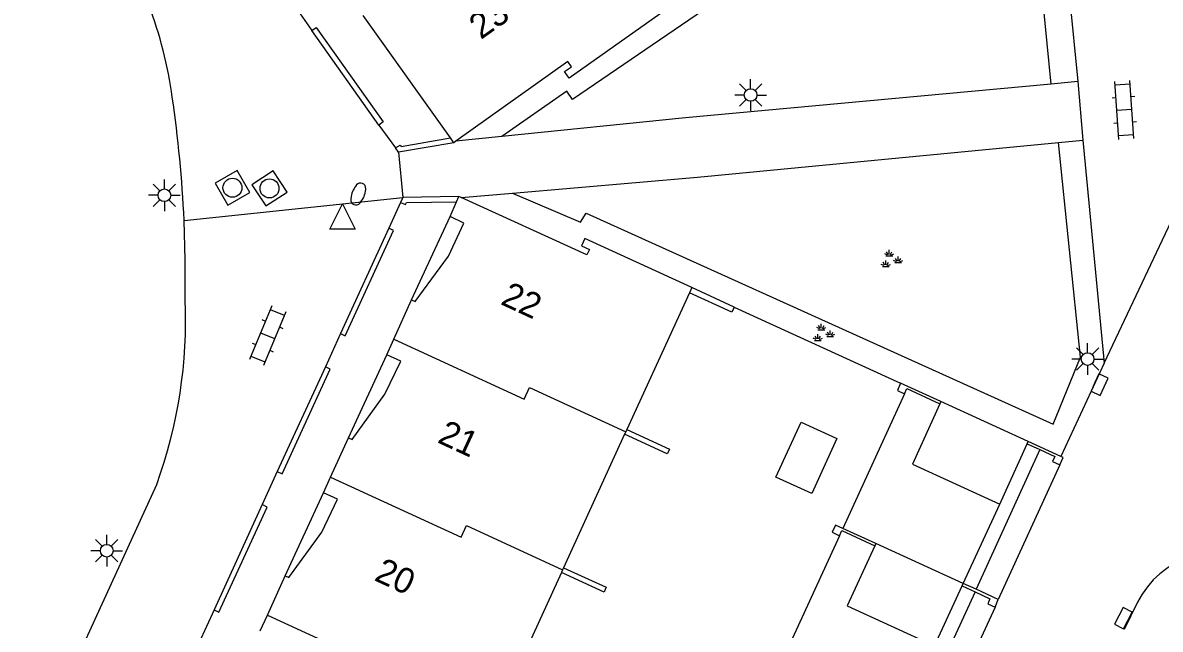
# Model space of a CAD drawing. Extents: x 124000 to 128010, y 398999 to 403000.
# Drawn here: x 126624.73 to 126669.66, y 400308.21 to 400332.17 of the extents above; entities that cross this region are included whole.
import ezdxf

# ---------------------------------------------------------------- set-up
doc = ezdxf.new("R2010")
doc.units = 0
for name, color, linetype in [('gg-afsc-erfafscheiding', 7, 'Continuous'), ('gg-afsc-hekwerk', 7, 'Continuous'), ('gg-afsc-muur', 7, 'Continuous'), ('gg-anno-huisnummerreeks BGT', 7, 'Continuous'), ('gg-bbg-bijgebouw', 7, 'Continuous'), ('gg-bbg-gedigitaliseerde bijgebouw', 7, 'Continuous'), ('gg-bbg-hoofdgebouw', 7, 'Continuous'), ('gg-bbg-luifel en loopbrug', 7, 'Continuous'), ('gg-bbg-onder overbouw', 7, 'Continuous'), ('gg-bbg-pand overbouw', 7, 'Continuous'), ('gg-bbg-tussenscheiding', 7, 'Continuous'), ('gg-knt-verharding', 7, 'Continuous'), ('gg-knt-verharding nz', 7, 'Continuous'), ('gt-grn-groengrens', 7, 'Continuous'), ('gt-grn-weggrens', 7, 'Continuous'), ('gt-symb-brandkraan', 7, 'Continuous'), ('gt-symb-groenvak', 7, 'Continuous'), ('gt-symb-klinker verharding', 7, 'Continuous'), ('gt-symb-kolk', 7, 'Continuous'), ('gt-symb-lichtmast', 7, 'Continuous'), ('gt-symb-rioolschacht', 7, 'Continuous'), ('gt-symb-waterafsluiter', 7, 'Continuous')]:
    doc.layers.add(name, color=color, linetype=linetype)

# ---------------------------------------------------------------- blocks, each defined once
blk = doc.blocks.new('gt0-LMAST')
at = {"layer": 'gt-symb-lichtmast'}
for p, q in [((-0.005, 0.246), (-0.005, 0.621)), ((-0.182, 0.173), (-0.447, 0.438)), ((0.172, 0.173), (0.437, 0.438)), ((-0.255, -0.004), (-0.63, -0.004)), ((-0.182, -0.181), (-0.447, -0.446)), ((-0.005, -0.254), (-0.005, -0.629)), ((0.437, -0.446), (0.172, -0.181)), ((0.245, -0.004), (0.62, -0.004))]:
    blk.add_line(p, q, dxfattribs=at)
blk.add_circle((-0.005, -0.004), 0.25, dxfattribs=at)
blk = doc.blocks.new('gt0-WAFSL')
at = {"layer": 'gt-symb-waterafsluiter'}
for p, q in [((-0.5, -0.333), (0, 0.667)), ((0, 0.667), (0.5, -0.333)), ((0.5, -0.333), (-0.5, -0.333))]:
    blk.add_line(p, q, dxfattribs=at)
blk = doc.blocks.new('gt0-BR')
at = {"layer": 'gt-symb-brandkraan'}
for centre, radius, start, end in [((-0.244, 0), 0.206, 107.5669, 252.4331), ((0.599, -2.664), 3, 106.892, 107.5669), ((0, -0.691), 0.938, 73.108, 106.892), ((-0.599, -2.664), 3, 72.4331, 73.108), ((0.244, 0), 0.206, 287.567, 72.4331), ((0.599, 2.664), 3, 252.4331, 253.108), ((0, 0.691), 0.938, 253.108, 286.8921), ((-0.599, 2.664), 3, 286.8921, 287.567)]:
    blk.add_arc(centre, radius, start, end, dxfattribs=at)
blk = doc.blocks.new('gt0-RS')
at = {"layer": 'gt-symb-rioolschacht'}
blk.add_lwpolyline([(-0.5, -0.5), (0.5, -0.5), (0.5, 0.5), (-0.5, 0.5)], close=True, dxfattribs=at)
blk.add_circle((0, 0), 0.375, dxfattribs=at)
blk = doc.blocks.new('gt0-KL1')
at = {"layer": 'gt-symb-klinker verharding'}
for p, q in [((-0.5, 0.3), (-0.5, 0.45)), ((0.5, 0.3), (0.5, 0.45)), ((-1.15, 0.3), (1.15, 0.3)), ((-1, -0.3), (-1, 0.3)), ((0, -0.3), (0, 0.3)), ((1, -0.3), (1, 0.3)), ((-1.15, -0.3), (1.15, -0.3)), ((-0.5, -0.45), (-0.5, -0.3)), ((0.5, -0.45), (0.5, -0.3))]:
    blk.add_line(p, q, dxfattribs=at)
blk = doc.blocks.new('gt0-GRVAK')
at = {"layer": 'gt-symb-groenvak'}
for p, q in [((-0.11, 0.189), (-0.228, 0.24)), ((-0.182, 0.153), (0.088, 0.153)), ((-0.091, 0.211), (-0.156, 0.322)), ((-0.047, 0.214), (-0.047, 0.393)), ((-0.004, 0.211), (0.061, 0.322)), ((0.015, 0.189), (0.133, 0.24)), ((0.262, -0.052), (0.197, 0.059)), ((0.305, -0.049), (0.305, 0.13)), ((0.349, -0.052), (0.414, 0.059)), ((-0.245, -0.228), (-0.363, -0.177)), ((-0.318, -0.264), (-0.047, -0.264)), ((-0.226, -0.206), (-0.291, -0.095)), ((-0.183, -0.203), (-0.183, -0.024)), ((-0.139, -0.206), (-0.074, -0.095)), ((-0.12, -0.228), (-0.002, -0.177)), ((0.243, -0.074), (0.125, -0.023)), ((0.17, -0.11), (0.441, -0.11)), ((0.368, -0.074), (0.486, -0.023))]:
    blk.add_line(p, q, dxfattribs=at)
blk = doc.blocks.new('gt0-KOLK')
at = {"layer": 'gt-symb-kolk'}
blk.add_lwpolyline([(0, 0), (0.375, 0), (0.375, 0.4), (-0.375, 0.4), (-0.375, 0), (0, 0)], dxfattribs=at)

msp = doc.modelspace()

# ---------------------------------------------------------------- linework, layer by layer
at = {"layer": 'gg-afsc-erfafscheiding'}
msp.add_line((126661.881, 400310.021), (126663.322, 400313.154), dxfattribs=at)
at = {"layer": 'gg-afsc-hekwerk'}
msp.add_line((126652.829, 400320.939), (126659.408, 400317.934), dxfattribs=at)
at = {"layer": 'gg-afsc-muur'}
for p, q in [((126638.799, 400328.131), (126636.15, 400331.859)), ((126639.565, 400327.059), (126639.452, 400327.233)), ((126641.755, 400327.429), (126639.565, 400327.059)), ((126639.736, 400325.27), (126639.651, 400325.075)), ((126641.959, 400325.304), (126639.736, 400325.27)), ((126639.189, 400324.053), (126637.276, 400319.89)), ((126652.829, 400320.939), (126651.156, 400321.71)), ((126636.685, 400318.579), (126634.782, 400314.444)), ((126661.002, 400317.205), (126659.408, 400317.934)), ((126665.738, 400315.041), (126664.452, 400315.629)), ((126634.188, 400313.138), (126632.283, 400308.978)), ((126663.265, 400309.389), (126662.391, 400309.788)), ((126663.137, 400309.088), (126663.265, 400309.389))]:
    msp.add_line(p, q, dxfattribs=at)
for points in [[(126636.15, 400331.859), (126636.318, 400331.982), (126638.962, 400328.253), (126638.799, 400328.131)], [(126639.452, 400327.233), (126639.63, 400327.34), (126639.673, 400327.288), (126641.62, 400327.619)], [(126639.651, 400325.075), (126639.848, 400324.996), (126639.886, 400325.065), (126641.866, 400325.095)], [(126637.276, 400319.89), (126637.468, 400319.802), (126639.375, 400323.969), (126639.189, 400324.053)], [(126652.829, 400320.939), (126652.733, 400320.734), (126651.062, 400321.504)], [(126634.782, 400314.444), (126634.971, 400314.353), (126636.877, 400318.488), (126636.685, 400318.579)], [(126659.408, 400317.934), (126659.279, 400317.637), (126659.563, 400317.513)], [(126650.231, 400315.238), (126650.189, 400315.144), (126648.505, 400315.914)], [(126648.59, 400316.099), (126650.272, 400315.329), (126650.231, 400315.238)], [(126664.911, 400315.309), (126665.503, 400315.039), (126665.41, 400314.839), (126665.7, 400314.704)], [(126665.7, 400314.704), (126665.835, 400314.997), (126665.738, 400315.041)], [(126632.283, 400308.978), (126632.47, 400308.89), (126634.382, 400313.039), (126634.188, 400313.138)], [(126657.121, 400312.194), (126656.833, 400312.325), (126656.703, 400312.04), (126656.994, 400311.907)], [(126647.735, 400309.779), (126647.691, 400309.68), (126646.006, 400310.451)], [(126646.093, 400310.64), (126647.775, 400309.871), (126647.735, 400309.779)], [(126662.347, 400309.692), (126662.936, 400309.418), (126662.847, 400309.217), (126663.137, 400309.088)]]:
    msp.add_lwpolyline(points, dxfattribs=at)
at = {"layer": 'gg-bbg-bijgebouw'}
for p, q in [((126661.002, 400317.205), (126660.961, 400317.116)), ((126664.452, 400315.629), (126661.002, 400317.205)), ((126664.411, 400315.538), (126664.452, 400315.629)), ((126658.43, 400311.596), (126658.39, 400311.509)), ((126661.881, 400310.021), (126658.43, 400311.596)), ((126661.839, 400309.929), (126661.881, 400310.021))]:
    msp.add_line(p, q, dxfattribs=at)
for points in [[(126660.961, 400317.116), (126659.87, 400314.737), (126663.322, 400313.154), (126664.411, 400315.538)], [(126658.39, 400311.509), (126657.3, 400309.131), (126660.748, 400307.55), (126661.839, 400309.929)]]:
    msp.add_lwpolyline(points, dxfattribs=at)
at = {"layer": 'gg-bbg-gedigitaliseerde bijgebouw'}
msp.add_lwpolyline([(126654.483, 400314.217), (126655.476, 400316.393), (126656.888, 400315.749), (126655.895, 400313.572), (126654.483, 400314.217)], dxfattribs=at)
at = {"layer": 'gg-bbg-hoofdgebouw'}
for p, q in [((126641.62, 400327.619), (126638.173, 400332.462)), ((126641.755, 400327.429), (126641.62, 400327.619)), ((126641.836, 400327.487), (126641.755, 400327.429)), ((126641.866, 400325.095), (126641.959, 400325.304)), ((126642.051, 400325.262), (126641.959, 400325.304)), ((126641.608, 400324.515), (126641.866, 400325.095)), ((126651.156, 400321.71), (126651.062, 400321.504)), ((126639.384, 400319.666), (126640.089, 400321.228)), ((126651.062, 400321.504), (126648.59, 400316.099)), ((126639.105, 400319.048), (126639.384, 400319.666)), ((126648.505, 400315.914), (126646.093, 400310.64)), ((126648.55, 400316.011), (126648.505, 400315.914)), ((126648.59, 400316.099), (126648.55, 400316.011)), ((126636.885, 400314.215), (126637.593, 400315.77)), ((126636.606, 400313.601), (126636.885, 400314.215)), ((126646.006, 400310.451), (126643.59, 400305.169)), ((126646.053, 400310.554), (126646.006, 400310.451)), ((126646.093, 400310.64), (126646.053, 400310.554)), ((126634.39, 400308.761), (126635.096, 400310.325)), ((126634.11, 400308.142), (126634.39, 400308.761))]:
    msp.add_line(p, q, dxfattribs=at)
for points in [[(126650.129, 400332.683), (126646.318, 400329.981), (126646.133, 400330.242), (126646.402, 400330.433), (126646.265, 400330.639), (126641.836, 400327.487)], [(126651.156, 400321.71), (126646.934, 400323.654), (126646.8, 400323.363), (126647.118, 400323.217), (126647.012, 400323.004), (126642.051, 400325.262)]]:
    msp.add_lwpolyline(points, dxfattribs=at)
at = {"layer": 'gg-bbg-luifel en loopbrug'}
for p, q in [((126659.563, 400317.513), (126657.121, 400312.194)), ((126664.411, 400315.538), (126664.911, 400315.309)), ((126664.911, 400315.309), (126662.391, 400309.788)), ((126656.994, 400311.907), (126654.621, 400306.749)), ((126656.994, 400311.907), (126657.082, 400312.109)), ((126657.082, 400312.109), (126658.39, 400311.509)), ((126658.43, 400311.596), (126657.121, 400312.194)), ((126662.391, 400309.788), (126661.881, 400310.021)), ((126662.347, 400309.692), (126659.9, 400304.333)), ((126661.839, 400309.929), (126662.347, 400309.692))]:
    msp.add_line(p, q, dxfattribs=at)
msp.add_lwpolyline([(126659.563, 400317.513), (126659.651, 400317.715), (126660.961, 400317.116)], dxfattribs=at)
at = {"layer": 'gg-bbg-onder overbouw'}
for points in [[(126640.089, 400321.228), (126640.235, 400321.162), (126641.543, 400322.956), (126642.15, 400324.256), (126641.608, 400324.515)], [(126637.593, 400315.77), (126637.739, 400315.704), (126639.037, 400317.497), (126639.656, 400318.797), (126639.105, 400319.048)], [(126635.096, 400310.325), (126635.242, 400310.259), (126636.541, 400312.052), (126637.157, 400313.35), (126636.606, 400313.601)]]:
    msp.add_lwpolyline(points, dxfattribs=at)
at = {"layer": 'gg-bbg-pand overbouw'}
for p, q in [((126640.089, 400321.228), (126641.608, 400324.515)), ((126637.593, 400315.77), (126639.105, 400319.048)), ((126635.096, 400310.325), (126636.606, 400313.601))]:
    msp.add_line(p, q, dxfattribs=at)
at = {"layer": 'gg-bbg-tussenscheiding'}
for points in [[(126639.384, 400319.666), (126644.54, 400317.305), (126644.75, 400317.759), (126648.55, 400316.011)], [(126636.885, 400314.215), (126642.043, 400311.852), (126642.254, 400312.306), (126646.053, 400310.554)], [(126634.39, 400308.761), (126639.546, 400306.4), (126639.759, 400306.853), (126643.552, 400305.086)]]:
    msp.add_lwpolyline(points, dxfattribs=at)
at = {"layer": 'gg-knt-verharding'}
for p, q in [((126665.531, 400338.645), (126666.406, 400329.848)), ((126635.317, 400333.044), (126636.15, 400331.859)), ((126666.406, 400329.848), (126665.358, 400329.751)), ((126638.799, 400328.131), (126639.452, 400327.233)), ((126643.655, 400327.674), (126641.836, 400327.487)), ((126665.646, 400327.438), (126666.608, 400327.53)), ((126666.608, 400327.53), (126667.443, 400318.723)), ((126642.051, 400325.262), (126644.068, 400325.437)), ((126639.651, 400325.075), (126639.189, 400324.053)), ((126637.276, 400319.89), (126636.685, 400318.579)), ((126667.443, 400318.723), (126665.738, 400315.041)), ((126665.7, 400314.704), (126663.265, 400309.389)), ((126634.782, 400314.444), (126634.188, 400313.138)), ((126606.398, 400262.352), (126630.017, 400313.933)), ((126663.137, 400309.088), (126660.767, 400303.936)), ((126668.763, 400309.286), (126668.232, 400308.199)), ((126632.283, 400308.978), (126631.681, 400307.665))]:
    msp.add_line(p, q, dxfattribs=at)
for points in [[(126665.358, 400329.751), (126650.913, 400328.418), (126643.655, 400327.674)], [(126644.068, 400325.437), (126651.382, 400326.072), (126665.646, 400327.438)], [(126631.141, 400321.24), (126631.146, 400322.8), (126631.1, 400324.365)]]:
    msp.add_lwpolyline(points, dxfattribs=at)
for centre, radius, start, end in [((126614.179, 400326.991), 16.605, 7.7317, 33.8029), ((126582.673, 400322.164), 48.477, 2.6022, 8.3752), ((126612.221, 400320.41), 18.938, 339.9994, 2.5106), ((126672.13, 400307.521), 3.802, 67.5982, 152.3412)]:
    msp.add_arc(centre, radius, start, end, dxfattribs=at)
at = {"layer": 'gg-knt-verharding nz'}
msp.add_line((126667.443, 400318.723), (126670.813, 400325.855), dxfattribs=at)
at = {"layer": 'gt-grn-groengrens'}
for points in [[(126665.358, 400329.751), (126664.56, 400337.791), (126663.126, 400340.53), (126646.445, 400329.141), (126646.219, 400329.472), (126643.655, 400327.674)], [(126644.068, 400325.437), (126646.758, 400324.294), (126646.989, 400324.642), (126665.438, 400316.309), (126666.514, 400318.957), (126665.646, 400327.438)]]:
    msp.add_lwpolyline(points, dxfattribs=at)
at = {"layer": 'gt-grn-weggrens'}
for p, q in [((126666.406, 400329.848), (126666.608, 400327.53)), ((126639.565, 400327.059), (126639.736, 400325.27)), ((126631.1, 400324.365), (126639.736, 400325.27))]:
    msp.add_line(p, q, dxfattribs=at)

# ---------------------------------------------------------------- block references
at = {"layer": 'gt-symb-brandkraan', "rotation": 67.97515406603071}
msp.add_blockref('gt0-BR', (126637.981, 400325.406), dxfattribs=at)
at = {"layer": 'gt-symb-groenvak'}
for p in [(126659.005, 400322.804), (126656.321, 400319.886)]:
    msp.add_blockref('gt0-GRVAK', p, dxfattribs=at)
at = {"layer": 'gt-symb-klinker verharding'}
for p, rotation in [((126668.245, 400328.724), 93.78359025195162), ((126634.397, 400319.807), -112.64190009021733)]:
    msp.add_blockref('gt0-KL1', p, dxfattribs=dict(at, rotation=rotation))
at = {"layer": 'gt-symb-kolk'}
for p, rotation in [((126667.086, 400317.953), -114.33487429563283), ((126668.383, 400308.554), 62.564181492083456)]:
    msp.add_blockref('gt0-KOLK', p, dxfattribs=dict(at, rotation=rotation))
at = {"layer": 'gt-symb-lichtmast'}
for p in [(126653.487, 400329.321), (126630.326, 400325.358), (126666.799, 400318.888), (126628.049, 400311.314)]:
    msp.add_blockref('gt0-LMAST', p, dxfattribs=at)
at = {"layer": 'gt-symb-rioolschacht'}
for p, rotation in [((126633.01, 400325.653), -150.12717895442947), ((126634.474, 400325.628), -146.83440068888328)]:
    msp.add_blockref('gt0-RS', p, dxfattribs=dict(at, rotation=rotation))
at = {"layer": 'gt-symb-waterafsluiter'}
msp.add_blockref('gt0-WAFSL', (126637.358, 400324.35), dxfattribs=at)

# ---------------------------------------------------------------- texts
at = {"layer": 'gg-anno-huisnummerreeks BGT'}
for s, rotation, p in [('23', 35.4, (126642.824, 400331.487)), ('22', 335.2, (126643.565, 400321.066)), ('21', 335.2, (126641.067, 400315.606)), ('20', 335.3, (126638.569, 400310.16))]:
    msp.add_text(s, height=1, rotation=rotation, dxfattribs=at).set_placement(p)

doc.saveas('drawing.dxf')
